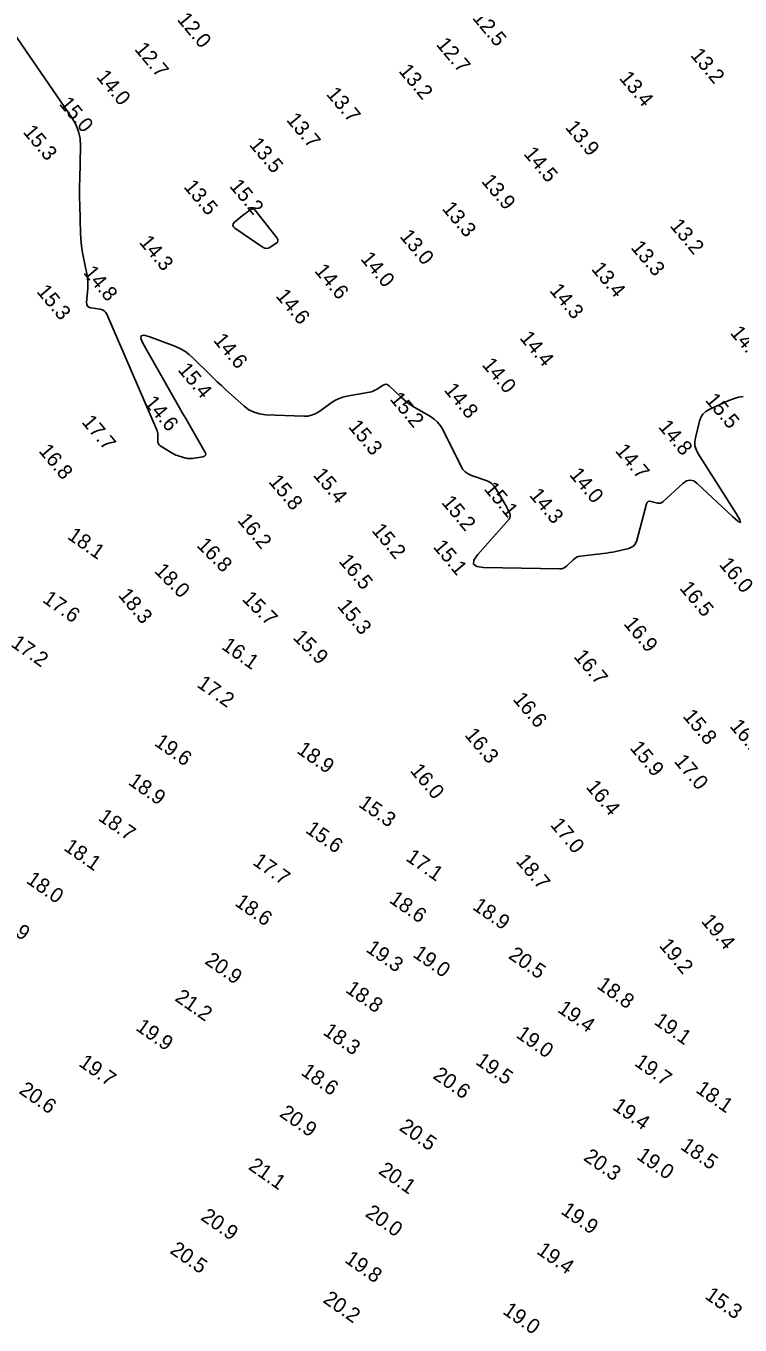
# Model space of a CAD drawing. Extents: x 988130 to 1132882, y 654656 to 841453.
# Drawn here: x 1101856.6 to 1102097.5, y 686981.8 to 687420 of the extents above; entities that cross this region are included whole.
import ezdxf

# ---------------------------------------------------------------- set-up
doc = ezdxf.new("R2010")
doc.units = 0
doc.layers.add('V-TOPO-MAJR', color=7, linetype='Continuous')
doc.layers.add('V-TOPO-SOUN', color=7, linetype='Continuous')

msp = doc.modelspace()

# ---------------------------------------------------------------- linework, layer by layer
at = {"layer": 'V-TOPO-MAJR'}
msp.add_lwpolyline([(1101852.56, 687417.54), (1101872.16, 687388.92), (1101873.43, 687386.74), (1101874.32, 687384.44), (1101874.84, 687382.04), (1101874.97, 687379.51), (1101874.73, 687368.38), (1101874.7, 687366.21), (1101874.69, 687364.05), (1101874.71, 687361.88), (1101874.75, 687359.72), (1101875.02, 687350.03), (1101875.1, 687348.39), (1101875.24, 687346.74), (1101875.45, 687345.11), (1101875.73, 687343.48), (1101877.2, 687335.83), (1101877.36, 687334.78), (1101877.46, 687333.72), (1101877.48, 687332.66), (1101877.44, 687331.6), (1101877.07, 687326.78), (1101877.12, 687326.07), (1101877.38, 687325.53), (1101877.84, 687325.16), (1101878.52, 687324.96), (1101881.66, 687324.5), (1101882.39, 687324.31), (1101883, 687323.96), (1101883.49, 687323.46), (1101883.86, 687322.81), (1101900.66, 687283.97), (1101900.84, 687283.49), (1101900.96, 687283), (1101901.04, 687282.51), (1101901.06, 687282), (1101901.05, 687279.94), (1101901.11, 687279.46), (1101901.27, 687279.04), (1101901.54, 687278.68), (1101901.93, 687278.38), (1101906.13, 687275.82), (1101906.64, 687275.54), (1101907.17, 687275.29), (1101907.71, 687275.08), (1101908.26, 687274.9), (1101910.52, 687274.27), (1101911.09, 687274.14), (1101911.66, 687274.08), (1101912.23, 687274.08), (1101912.81, 687274.15), (1101916.24, 687274.73), (1101916.86, 687274.93), (1101917.19, 687275.26), (1101917.24, 687275.73), (1101916.99, 687276.34), (1101911.53, 687285.81), (1101910.5, 687287.62), (1101909.46, 687289.42), (1101908.43, 687291.23), (1101907.4, 687293.04), (1101896.06, 687312.99), (1101895.37, 687314.57), (1101895.46, 687315.48), (1101896.34, 687315.71), (1101898.01, 687315.27), (1101906.84, 687311.95), (1101908.56, 687311.2), (1101910.17, 687310.29), (1101911.67, 687309.21), (1101913.06, 687307.96), (1101918.42, 687302.63), (1101919.77, 687301.31), (1101921.14, 687300), (1101922.52, 687298.71), (1101923.92, 687297.44), (1101930.25, 687291.78), (1101931.84, 687290.58), (1101933.56, 687289.7), (1101935.41, 687289.13), (1101937.39, 687288.89), (1101950.34, 687288.38), (1101951.69, 687288.44), (1101952.98, 687288.7), (1101954.2, 687289.18), (1101955.37, 687289.88), (1101959.88, 687293.08), (1101961.04, 687293.81), (1101962.26, 687294.4), (1101963.53, 687294.85), (1101964.87, 687295.16), (1101972.55, 687296.5), (1101973.17, 687296.65), (1101973.78, 687296.85), (1101974.35, 687297.11), (1101974.91, 687297.43), (1101977.08, 687298.84), (1101977.62, 687299.1), (1101978.13, 687299.15), (1101978.63, 687299), (1101979.11, 687298.65), (1101983.29, 687294.65), (1101984.17, 687293.86), (1101985.08, 687293.13), (1101986.04, 687292.45), (1101987.03, 687291.82), (1101993.1, 687288.25), (1101994.36, 687287.38), (1101995.47, 687286.36), (1101996.41, 687285.18), (1101997.2, 687283.86), (1102003.4, 687271.44), (1102004.03, 687270.42), (1102004.82, 687269.57), (1102005.76, 687268.89), (1102006.86, 687268.39), (1102011.9, 687266.64), (1102012.85, 687266.22), (1102013.69, 687265.65), (1102014.42, 687264.95), (1102015.03, 687264.1), (1102017.76, 687259.58), (1102018.05, 687259.1), (1102018.32, 687258.6), (1102018.59, 687258.11), (1102018.84, 687257.6), (1102019.83, 687255.56), (1102020, 687255.06), (1102020.01, 687254.59), (1102019.87, 687254.13), (1102019.57, 687253.7), (1102009.04, 687241.74), (1102007.75, 687239.87), (1102007.64, 687238.51), (1102008.71, 687237.68), (1102010.97, 687237.36), (1102036.57, 687236.85), (1102037.29, 687236.9), (1102037.95, 687237.09), (1102038.56, 687237.41), (1102039.11, 687237.87), (1102041.21, 687239.97), (1102041.76, 687240.44), (1102042.36, 687240.8), (1102043.02, 687241.05), (1102043.73, 687241.19), (1102051.33, 687242.05), (1102052.42, 687242.18), (1102053.51, 687242.36), (1102054.59, 687242.56), (1102055.66, 687242.8), (1102059.94, 687243.81), (1102060.92, 687244.16), (1102061.69, 687244.71), (1102062.27, 687245.47), (1102062.66, 687246.43), (1102066, 687258.83), (1102066.2, 687259.3), (1102066.5, 687259.59), (1102066.91, 687259.71), (1102067.42, 687259.66), (1102069.65, 687259.1), (1102070.19, 687259.02), (1102070.7, 687259.08), (1102071.17, 687259.27), (1102071.61, 687259.6), (1102078.17, 687265.7), (1102079.41, 687266.56), (1102080.64, 687266.85), (1102081.87, 687266.55), (1102083.1, 687265.69), (1102094.95, 687254.55), (1102096.81, 687252.93), (1102097.65, 687252.56), (1102097.44, 687253.45), (1102096.2, 687255.59), (1102083.29, 687275.89), (1102082.66, 687277.12), (1102082.31, 687278.4), (1102082.23, 687279.73), (1102082.44, 687281.1), (1102083.82, 687286.67), (1102084.29, 687287.97), (1102084.99, 687289.06), (1102085.94, 687289.95), (1102087.13, 687290.65), (1102093.78, 687293.67), (1102095.34, 687294.29), (1102096.94, 687294.75), (1102098.58, 687295.06)], dxfattribs=at)
msp.add_lwpolyline([(1101933.28, 687358.33), (1101933.55, 687358.22), (1101933.8, 687357.98), (1101941.3, 687348.44), (1101941.58, 687347.95), (1101941.62, 687347.49), (1101941.44, 687347.08), (1101941.01, 687346.71), (1101938.84, 687345.3), (1101938.29, 687345.04), (1101937.75, 687344.95), (1101937.22, 687345.05), (1101936.68, 687345.32), (1101927.11, 687351.82), (1101926.6, 687352.28), (1101926.42, 687352.77), (1101926.55, 687353.26), (1101927.01, 687353.78), (1101930.13, 687356.42), (1101930.43, 687356.66), (1101930.74, 687356.9), (1101931.05, 687357.12), (1101931.37, 687357.33), (1101932.67, 687358.17), (1101932.99, 687358.32)], close=True, dxfattribs=at)

# ---------------------------------------------------------------- texts
at = {"layer": 'V-TOPO-SOUN'}
for s, rotation, p in [('12.0 ', 310, (1101907.37, 687422.09)), ('12.5 ', 310, (1102006.98, 687422.64)), ('12.7 ', 310, (1101893.01, 687412.07)), ('12.7 ', 310, (1101994.78, 687413.66)), ('13.2 ', 310, (1102080.53, 687410.07)), ('14.0 ', 310, (1101880.13, 687402.72)), ('13.2 ', 310, (1101982.11, 687404.73)), ('13.4 ', 310, (1102056.55, 687402.3)), ('15.0 ', 310, (1101867.58, 687393.61)), ('13.7 ', 310, (1101957.71, 687396.91)), ('13.7 ', 310, (1101944.23, 687388.25)), ('13.9 ', 310, (1102038.32, 687385.68)), ('15.3 ', 310, (1101855.37, 687384.15)), ('13.5 ', 310, (1101931.68, 687379.89)), ('14.5 ', 310, (1102024.29, 687376.78)), ('13.9 ', 310, (1102010.03, 687367.53)), ('13.5 ', 310, (1101909.59, 687365.68)), ('15.2 ', 310, (1101925.04, 687365.88)), ('13.3 ', 310, (1101996.75, 687358.31)), ('13.2 ', 310, (1102073.63, 687352.5)), ('14.3 ', 310, (1101894.59, 687346.94)), ('13.0 ', 310, (1101982.48, 687348.93)), ('14.0 ', 310, (1101969.24, 687341.37)), ('13.3 ', 310, (1102060.44, 687345.16)), ('14.8 ', 310, (1101875.77, 687336.68)), ('14.6 ', 310, (1101953.71, 687337.31)), ('13.4 ', 310, (1102047.13, 687337.93)), ('15.3 ', 310, (1101859.98, 687330.32)), ('14.6 ', 310, (1101940.67, 687328.84)), ('14.3 ', 310, (1102033.01, 687330.68)), ('14.4 ', 310, (1102022.95, 687314.65)), ('14.4 ', 310, (1102093.94, 687316.39)), ('14.6 ', 310, (1101919.59, 687313.89)), ('15.4 ', 310, (1101907.62, 687303.92)), ('14.0 ', 310, (1102010.23, 687305.63)), ('14.8 ', 310, (1101997.44, 687297.12)), ('14.6 ', 310, (1101896.29, 687292.8)), ('15.2 ', 310, (1101979.15, 687294.08)), ('15.5 ', 310, (1102085.55, 687293.7)), ('17.7 ', 310, (1101875.19, 687286.32)), ('15.3 ', 310, (1101965.12, 687284.71)), ('14.8 ', 310, (1102069.73, 687284.67)), ('16.8 ', 310, (1101860.68, 687276.56)), ('14.7 ', 310, (1102055.18, 687276.6)), ('15.4 ', 310, (1101953.25, 687268.44)), ('14.0 ', 310, (1102039.71, 687268.57)), ('15.8 ', 310, (1101938.22, 687266.2)), ('15.1 ', 310, (1102010.91, 687263.75)), ('15.2 ', 310, (1101996.58, 687259.19)), ('14.3 ', 310, (1102026.19, 687261.63)), ('16.2 ', 310, (1101927.74, 687253.17)), ('15.2 ', 310, (1101973.03, 687249.75)), ('18.1 ', 325, (1101870.26, 687247.29)), ('16.8 ', 315, (1101913.94, 687244.56)), ('15.1 ', 310, (1101993.72, 687244.24)), ('18.0 ', 315, (1101899.66, 687235.9)), ('16.5 ', 310, (1101961.9, 687239.4)), ('16.0 ', 310, (1102090.21, 687238.27)), ('18.3 ', 310, (1101887.51, 687227.89)), ('16.5 ', 310, (1102076.9, 687230.27)), ('17.6 ', 325, (1101861.88, 687225.91)), ('15.7 ', 315, (1101929.25, 687226.48)), ('15.3 ', 310, (1101961.42, 687224.21)), ('16.9 ', 310, (1102058.01, 687218.29)), ('17.2 ', 325, (1101851.23, 687210.97)), ('16.1 ', 325, (1101922.26, 687210.13)), ('15.9 ', 315, (1101946.37, 687213.47)), ('16.7 ', 310, (1102041.17, 687207.22)), ('17.2 ', 325, (1101913.97, 687197.33)), ('16.6 ', 310, (1102020.64, 687192.83)), ('15.8 ', 310, (1102077.98, 687187.09)), ('16.1 ', 310, (1102093.82, 687183.72)), ('16.3 ', 310, (1102004.37, 687180.77)), ('19.6 ', 325, (1101899.62, 687177.59)), ('18.9 ', 325, (1101947.67, 687175.05)), ('15.9 ', 310, (1102060.11, 687176.39)), ('17.0 ', 310, (1102075.05, 687171.87)), ('16.0 ', 310, (1101985.97, 687168.74)), ('18.9 ', 325, (1101890.79, 687164.4)), ('16.4 ', 310, (1102045.32, 687163.2)), ('15.3 ', 325, (1101968.46, 687156.94)), ('18.7 ', 325, (1101880.69, 687152.34)), ('15.6 ', 325, (1101950.6, 687148.19)), ('17.0 ', 310, (1102033.27, 687150.43)), ('18.1 ', 325, (1101869.05, 687142.25)), ('17.1 ', 325, (1101984.44, 687138.77)), ('17.7 ', 325, (1101932.79, 687137.37)), ('18.7 ', 310, (1102021.71, 687138.21)), ('18.0 ', 325, (1101856.37, 687131.22)), ('18.6 ', 325, (1101926.76, 687123.62)), ('18.6 ', 325, (1101978.82, 687124.63)), ('18.9 ', 325, (1102006.94, 687122.33)), ('18.9 ', 325, (1101845.05, 687118.73)), ('19.4 ', 310, (1102084.16, 687117.96)), ('19.3 ', 325, (1101970.99, 687108.03)), ('19.2 ', 310, (1102069.96, 687109.75)), ('20.9 ', 325, (1101916.61, 687103.97)), ('19.0 ', 325, (1101986.84, 687106.27)), ('20.5 ', 325, (1102019.06, 687105.79)), ('18.8 ', 325, (1102048.89, 687095.71)), ('21.2 ', 325, (1101906.54, 687091.5)), ('18.8 ', 325, (1101964.11, 687094.35)), ('19.4 ', 325, (1102035.63, 687087.69)), ('19.9 ', 325, (1101893.32, 687081.55)), ('19.1 ', 325, (1102068.2, 687083.54)), ('18.3 ', 325, (1101956.5, 687080.08)), ('19.0 ', 325, (1102021.65, 687079.11)), ('19.7 ', 325, (1101874.08, 687069.49)), ('19.5 ', 325, (1102007.99, 687070.08)), ('19.7 ', 325, (1102061.57, 687069.63)), ('18.6 ', 325, (1101949.08, 687066.46)), ('20.6 ', 325, (1101993.6, 687065.29)), ('20.6 ', 325, (1101853.92, 687060.27)), ('18.1 ', 325, (1102082.26, 687060.59)), ('20.9 ', 325, (1101941.83, 687052.44)), ('19.4 ', 325, (1102054.17, 687054.84)), ('20.5 ', 325, (1101982.2, 687047.81)), ('20.3 ', 325, (1102044.41, 687037.69)), ('19.0 ', 325, (1102062.31, 687038.13)), ('18.5 ', 325, (1102077.08, 687041.43)), ('21.1 ', 325, (1101931.32, 687034.64)), ('20.1 ', 325, (1101975.21, 687033.19)), ('20.9 ', 325, (1101915.27, 687017.58)), ('20.0 ', 325, (1101970.74, 687018.78)), ('19.9 ', 325, (1102036.77, 687019.65)), ('20.5 ', 325, (1101904.87, 687006.36)), ('19.8 ', 325, (1101963.81, 687003.25)), ('19.4 ', 325, (1102028.59, 687006.19)), ('20.2 ', 325, (1101956.49, 686989.72)), ('15.3 ', 325, (1102085.33, 686991.03)), ('19.0 ', 325, (1102017.14, 686985.9))]:
    msp.add_text(s, height=5, rotation=rotation, dxfattribs=at).set_placement(p)

doc.saveas('drawing.dxf')
